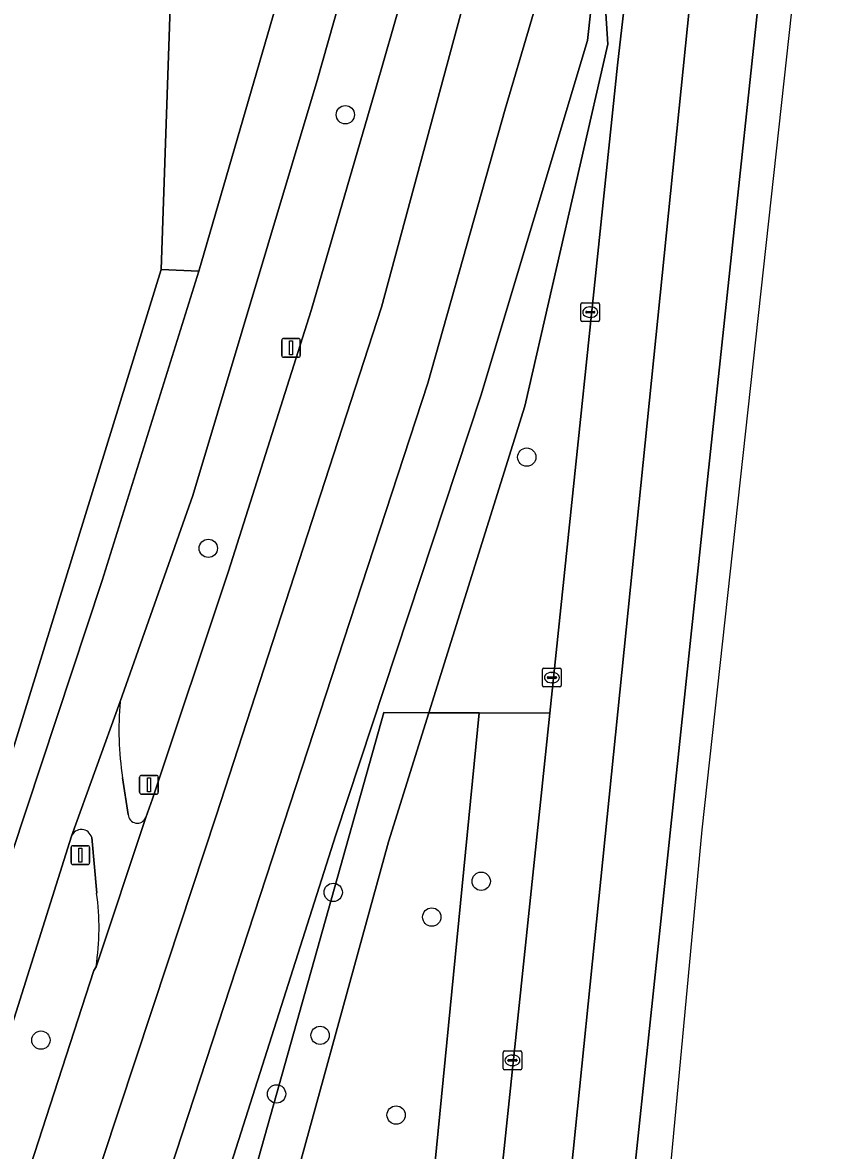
# Model space of a CAD drawing. Extents: x 161354 to 162026, y 386504 to 387460.
# Drawn here: x 161904.4 to 161947.5, y 386642.5 to 386702.6 of the extents above; entities that cross this region are included whole.
import ezdxf

# ---------------------------------------------------------------- set-up
doc = ezdxf.new("R2010")
doc.units = 0
for name, color, linetype in [('IMGEO_Berm_groen', 7, 'Continuous'), ('IMGEO_Boom', 7, 'Continuous'), ('IMGEO_Erf', 7, 'Continuous'), ('IMGEO_Fietspad_gesloten', 7, 'Continuous'), ('IMGEO_Fietspad_open', 7, 'Continuous'), ('IMGEO_Groenvoorziening', 7, 'Continuous'), ('IMGEO_Kolk', 7, 'Continuous'), ('IMGEO_Lichtmast', 7, 'Continuous'), ('IMGEO_Loofbos', 7, 'Continuous'), ('IMGEO_Rijbaan_regionaal_gesloten', 7, 'Continuous'), ('IMGEO_Verkeersbordpaal', 7, 'Continuous')]:
    doc.layers.add(name, color=color, linetype=linetype)

msp = doc.modelspace()

# ---------------------------------------------------------------- linework, layer by layer
at = {"layer": 'IMGEO_Berm_groen'}
for points in [[(161967.257, 387050.915), (161961.639, 387000), (161960.38, 386987.709), (161938.796, 386796.287), (161936.822, 386778.776), (161933.448, 386750), (161933.024, 386747.211), (161931.111, 386738.486), (161920.088, 386699.556), (161913.466, 386677.408), (161909.577, 386666.417)], [(161910.944, 386660.228), (161911.3, 386661.238), (161915.36, 386673.37), (161919.763, 386687.282), (161923.199, 386699.074), (161926.092, 386709.109), (161931.854, 386730.957)], [(161934.511, 386701.688), (161935.18, 386707.852), (161935.602, 386701.48), (161931.177, 386682.181), (161926.052, 386665.823), (161928.732, 386665.815), (161932.494, 386665.803), (161936.118, 386700.366), (161937.946, 386716.259), (161935.283, 386716.755), (161932.789, 386707.078), (161930.115, 386698.021), (161925.994, 386683.412), (161910.651, 386636.523), (161903.327, 386613.063)], [(161923.643, 386665.83), (161926.052, 386665.823), (161931.177, 386682.181), (161935.602, 386701.48), (161935.18, 386707.852), (161934.511, 386701.688), (161928.819, 386682.727), (161921.08, 386659.304), (161913.742, 386636.257), (161906.341, 386612.212)], [(161906.341, 386612.212), (161913.742, 386636.257), (161921.08, 386659.304), (161928.819, 386682.727), (161934.511, 386701.688)], [(161901.521, 386589.008), (161901.303, 386586.383), (161923.643, 386665.83)], [(161909.703, 386662.361), (161910.011, 386660.389)]]:
    msp.add_lwpolyline(points, dxfattribs=at)
for points in [[(161913.777, 386689.388), (161911.767, 386689.472), (161902.55, 386659.702), (161903.232, 386659.733), (161902.899, 386658.3), (161903.78, 386658.264), (161908.62, 386672.885)], [(161928.621, 386628.856), (161932.494, 386665.803), (161928.732, 386665.815), (161918.981, 386566.485), (161916.049, 386536.616), (161919.659, 386536.352), (161921.651, 386557.858)]]:
    msp.add_lwpolyline(points, close=True, dxfattribs=at)
for centre, radius, start, end in [((161927.308, 386664.938), 17.792, 175.23122, 188.32743), ((161910.497, 386660.42), 0.487, 183.59944, 336.81929)]:
    msp.add_arc(centre, radius, start, end, dxfattribs=at)
at = {"layer": 'IMGEO_Boom'}
for centre in [(161921.593, 386697.724), (161931.273, 386679.458), (161914.284, 386674.595), (161928.84, 386656.835), (161920.946, 386656.24), (161926.205, 386654.923), (161920.249, 386648.617), (161905.353, 386648.359), (161917.924, 386645.492), (161924.303, 386644.363)]:
    msp.add_circle(centre, 0.489, dxfattribs=at)
at = {"layer": 'IMGEO_Erf'}
msp.add_lwpolyline([(161911.767, 386689.472), (161913.776, 386748.036), (161872.918, 386749.566), (161871.839, 386725.06), (161871.783, 386723.767), (161870.557, 386695.92), (161870.001, 386683.3), (161869.314, 386665.525), (161869.116, 386659.66), (161902.197, 386658.328), (161902.55, 386659.702)], close=True, dxfattribs=at)
at = {"layer": 'IMGEO_Fietspad_gesloten'}
for points in [[(161958.492, 387000), (161935.661, 386796.635), (161932.945, 386772.439), (161930.197, 386750), (161930.041, 386748.73), (161927.704, 386738.292), (161921.99, 386717.644), (161913.777, 386689.388), (161908.62, 386672.885), (161903.78, 386658.264), (161898.226, 386641.486)], [(161893.216, 386615.601), (161906.984, 386659.234), (161909.577, 386666.417), (161913.466, 386677.408), (161920.088, 386699.556), (161931.111, 386738.486), (161933.024, 386747.211), (161933.448, 386750), (161936.822, 386778.776), (161938.796, 386796.287), (161960.38, 386987.709)]]:
    msp.add_lwpolyline(points, dxfattribs=at)
at = {"layer": 'IMGEO_Fietspad_open'}
for points in [[(161909.577, 386666.417), (161906.984, 386659.234)], [(161910.011, 386660.389), (161909.703, 386662.361)], [(161908.3, 386652.279), (161910.944, 386660.228)], [(161908.064, 386659.172), (161908.329, 386656.207)]]:
    msp.add_lwpolyline(points, dxfattribs=at)
for centre, radius, start, end in [((161927.308, 386664.938), 17.792, 175.23122, 188.32743), ((161910.497, 386660.42), 0.487, 183.59944, 336.81929), ((161907.514, 386659.026), 0.569, 14.90329, 158.52552), ((161894.601, 386654.344), 13.853, 351.42644, 7.72756)]:
    msp.add_arc(centre, radius, start, end, dxfattribs=at)
at = {"layer": 'IMGEO_Groenvoorziening'}
for points in [[(161905.451, 386567.238), (161905.601, 386574.31), (161907.235, 386587.793), (161911.368, 386611.768), (161917.62, 386636.107), (161923.898, 386658.946), (161926.052, 386665.823), (161923.643, 386665.83), (161901.303, 386586.383), (161899.737, 386567.556)], [(161928.732, 386665.815), (161926.052, 386665.823), (161923.898, 386658.946), (161917.62, 386636.107), (161911.368, 386611.768), (161907.235, 386587.793), (161905.601, 386574.31), (161905.451, 386567.238), (161918.981, 386566.485)]]:
    msp.add_lwpolyline(points, close=True, dxfattribs=at)
for points in [[(161906.984, 386659.234), (161893.216, 386615.601), (161887.702, 386595.552), (161884.4, 386581.575), (161881.557, 386565.903), (161879.568, 386550.833), (161878.389, 386540.917), (161878.324, 386540.366), (161878.164, 386538.17)], [(161908.329, 386656.207), (161908.064, 386659.172)], [(161889.275, 386577.885), (161890.665, 386588.111), (161891.564, 386593.422), (161893.225, 386601.834), (161895.753, 386612.458), (161899.719, 386626.02), (161908.177, 386652.077), (161908.3, 386652.279)]]:
    msp.add_lwpolyline(points, dxfattribs=at)
for centre, radius, start, end in [((161907.514, 386659.026), 0.569, 14.90329, 158.52552), ((161894.601, 386654.344), 13.853, 351.42644, 7.72756)]:
    msp.add_arc(centre, radius, start, end, dxfattribs=at)
at = {"layer": 'IMGEO_Kolk'}
for p, q in [((161934.155, 386686.768), (161934.155, 386687.62)), ((161934.23, 386687.694), (161935.082, 386687.694)), ((161935.156, 386687.62), (161935.156, 386686.768)), ((161934.414, 386687.188), (161934.414, 386687.2)), ((161934.852, 386687.151), (161934.454, 386687.151)), ((161934.457, 386687.237), (161934.855, 386687.237)), ((161934.666, 386686.914), (161934.641, 386686.914)), ((161934.643, 386687.474), (161934.668, 386687.474)), ((161934.898, 386687.2), (161934.898, 386687.188)), ((161935.082, 386686.694), (161934.23, 386686.694)), ((161932.112, 386667.273), (161932.112, 386668.125)), ((161932.187, 386668.199), (161933.039, 386668.199)), ((161932.371, 386667.693), (161932.371, 386667.705)), ((161932.809, 386667.656), (161932.411, 386667.656)), ((161932.414, 386667.742), (161932.812, 386667.742)), ((161932.6, 386667.979), (161932.625, 386667.979)), ((161932.855, 386667.705), (161932.855, 386667.693)), ((161933.113, 386668.125), (161933.113, 386667.273)), ((161933.039, 386667.199), (161932.187, 386667.199)), ((161932.623, 386667.419), (161932.598, 386667.419)), ((161930.083, 386647.782), (161930.935, 386647.782)), ((161930.008, 386646.856), (161930.008, 386647.708)), ((161930.267, 386647.276), (161930.267, 386647.288)), ((161930.705, 386647.239), (161930.307, 386647.239)), ((161930.31, 386647.325), (161930.708, 386647.325)), ((161930.496, 386647.562), (161930.521, 386647.562)), ((161930.751, 386647.288), (161930.751, 386647.276)), ((161931.009, 386647.708), (161931.009, 386646.856)), ((161930.935, 386646.782), (161930.083, 386646.782)), ((161930.519, 386647.002), (161930.494, 386647.002))]:
    msp.add_line(p, q, dxfattribs=at)
for points in [[(161934.155, 386686.768), (161934.155, 386687.62)], [(161934.23, 386687.694), (161935.082, 386687.694)], [(161935.156, 386687.62), (161935.156, 386686.768)], [(161935.082, 386686.694), (161934.23, 386686.694)], [(161932.112, 386667.273), (161932.112, 386668.125)], [(161932.187, 386668.199), (161933.039, 386668.199)], [(161933.113, 386668.125), (161933.113, 386667.273)], [(161933.039, 386667.199), (161932.187, 386667.199)], [(161930.083, 386647.782), (161930.935, 386647.782)], [(161930.008, 386646.856), (161930.008, 386647.708)], [(161931.009, 386647.708), (161931.009, 386646.856)], [(161930.935, 386646.782), (161930.083, 386646.782)]]:
    msp.add_lwpolyline(points, dxfattribs=at)
for centre, radius, start, end in [((161934.232, 386687.618), 0.0765, 91.55205, 178.44795), ((161934.232, 386687.618), 0.0765, 91.55205, 178.44795), ((161935.08, 386687.618), 0.0765, 1.55205, 88.44795), ((161935.08, 386687.618), 0.0765, 1.55205, 88.44795), ((161934.454, 386687.197), 0.0403, 85.87752, 175.75265), ((161934.451, 386687.187), 0.0366, 178.93798, 274.71019), ((161934.855, 386687.194), 0.043, 264.86636, 352.45326), ((161934.859, 386687.199), 0.0386, 1.73085, 96.63898), ((161934.232, 386686.77), 0.0765, 181.55205, 268.44795), ((161934.232, 386686.77), 0.0765, 181.55205, 268.44795), ((161935.08, 386686.77), 0.0765, 271.55205, 358.44795), ((161935.08, 386686.77), 0.0765, 271.55205, 358.44795), ((161932.189, 386668.123), 0.0765, 91.55205, 178.44795), ((161932.189, 386668.123), 0.0765, 91.55205, 178.44795), ((161932.411, 386667.702), 0.0403, 85.87752, 175.75265), ((161932.408, 386667.692), 0.0366, 178.93798, 274.71019), ((161932.812, 386667.699), 0.043, 264.86636, 352.45326), ((161932.816, 386667.704), 0.0386, 1.73085, 96.63898), ((161933.037, 386668.123), 0.0765, 1.55205, 88.44795), ((161933.037, 386668.123), 0.0765, 1.55205, 88.44795), ((161932.189, 386667.275), 0.0765, 181.55205, 268.44795), ((161932.189, 386667.275), 0.0765, 181.55205, 268.44795), ((161933.037, 386667.275), 0.0765, 271.55205, 358.44795), ((161933.037, 386667.275), 0.0765, 271.55205, 358.44795), ((161930.085, 386647.706), 0.0765, 91.55205, 178.44795), ((161930.085, 386647.706), 0.0765, 91.55205, 178.44795), ((161930.933, 386647.706), 0.0765, 1.55205, 88.44795), ((161930.933, 386647.706), 0.0765, 1.55205, 88.44795), ((161930.307, 386647.285), 0.0403, 85.87752, 175.75265), ((161930.304, 386647.275), 0.0366, 178.93798, 274.71019), ((161930.708, 386647.282), 0.043, 264.86636, 352.45326), ((161930.712, 386647.287), 0.0386, 1.73085, 96.63898), ((161930.085, 386646.858), 0.0765, 181.55205, 268.44795), ((161930.085, 386646.858), 0.0765, 181.55205, 268.44795), ((161930.933, 386646.858), 0.0765, 271.55205, 358.44795), ((161930.933, 386646.858), 0.0765, 271.55205, 358.44795)]:
    msp.add_arc(centre, radius, start, end, dxfattribs=at)
for centre, major_axis, ratio, start_param, end_param in [((161934.642, 386687.194), (-0.387, 0.002), 0.722429, 4.712389, 7.853982), ((161934.667, 386687.194), (-0.39, 0.002), 0.717154, 1.570796, 4.712389), ((161932.599, 386667.699), (-0.387, 0.002), 0.722429, 4.712389, 7.853982), ((161932.624, 386667.699), (-0.39, 0.002), 0.717154, 1.570796, 4.712389), ((161930.495, 386647.282), (-0.387, 0.002), 0.722429, 4.712389, 7.853982), ((161930.52, 386647.282), (-0.39, 0.002), 0.717154, 1.570796, 4.712389)]:
    msp.add_ellipse(centre, major_axis=major_axis, ratio=ratio, start_param=start_param, end_param=end_param, dxfattribs=at)
at = {"layer": 'IMGEO_Lichtmast'}
for p, q in [((161918.199, 386684.887), (161918.199, 386685.687)), ((161918.199, 386685.687), (161918.199, 386684.887)), ((161918.299, 386685.787), (161919.089, 386685.787)), ((161919.089, 386685.787), (161918.299, 386685.787)), ((161919.189, 386685.687), (161919.189, 386684.887)), ((161919.189, 386684.887), (161919.189, 386685.687)), ((161919.089, 386684.787), (161918.299, 386684.787)), ((161918.299, 386684.787), (161919.089, 386684.787)), ((161910.622, 386661.58), (161910.622, 386662.38)), ((161910.622, 386662.38), (161910.622, 386661.58)), ((161910.722, 386662.48), (161911.512, 386662.48)), ((161911.512, 386662.48), (161910.722, 386662.48)), ((161911.612, 386662.38), (161911.612, 386661.58)), ((161911.612, 386661.58), (161911.612, 386662.38)), ((161911.512, 386661.48), (161910.722, 386661.48)), ((161910.722, 386661.48), (161911.512, 386661.48))]:
    msp.add_line(p, q, dxfattribs=at)
for points in [[(161918.619, 386685.662), (161918.769, 386685.662), (161918.769, 386684.912), (161918.619, 386684.912), (161918.619, 386685.662)], [(161911.042, 386662.355), (161911.192, 386662.355), (161911.192, 386661.605), (161911.042, 386661.605), (161911.042, 386662.355)]]:
    msp.add_lwpolyline(points, dxfattribs=at)
for centre, start, end in [((161918.299, 386685.687), 90, 180), ((161918.299, 386685.687), 90, 180), ((161919.089, 386685.687), 0, 90), ((161919.089, 386685.687), 360, 90), ((161918.299, 386684.887), 180, 270), ((161918.299, 386684.887), 180, 270), ((161919.089, 386684.887), 270, 0), ((161919.089, 386684.887), 270, 0), ((161910.722, 386662.38), 90, 180), ((161910.722, 386662.38), 90, 180), ((161911.512, 386662.38), 0, 90), ((161911.512, 386662.38), 360, 90), ((161910.722, 386661.58), 180, 270), ((161910.722, 386661.58), 180, 270), ((161911.512, 386661.58), 270, 0), ((161911.512, 386661.58), 270, 0)]:
    msp.add_arc(centre, 0.1, start, end, dxfattribs=at)
at = {"layer": 'IMGEO_Loofbos'}
msp.add_lwpolyline([(161913.776, 386748.036), (161911.767, 386689.472), (161913.777, 386689.388), (161921.99, 386717.644), (161927.704, 386738.292), (161930.041, 386748.73), (161930.197, 386750), (161932.945, 386772.439), (161935.661, 386796.635), (161958.492, 387000)], dxfattribs=at)
at = {"layer": 'IMGEO_Rijbaan_regionaal_gesloten'}
for points in [[(161953.318, 386794.679), (161962.379, 386873.244), (161976.049, 386997.238), (161981.984, 387049.448), (161978.469, 387049.798), (161974.354, 387011.236), (161973.137, 387000.209), (161967.661, 386954.866), (161949.872, 386795.06), (161946.557, 386765.215), (161942.589, 386729.489), (161942.439, 386728.019), (161926.424, 386570.316), (161923.246, 386535.823), (161922.934, 386532.145), (161926.119, 386532.024), (161929.934, 386573.912), (161932.687, 386601.55), (161933.498, 386609.431), (161933.982, 386612.625), (161940.783, 386677.087)], [(161928.749, 386531.924), (161935.094, 386600.16), (161938.388, 386635.586), (161940.62, 386659.585), (161959.612, 386832.977), (161983.673, 387049.28), (161981.984, 387049.448), (161976.049, 386997.238), (161962.379, 386873.244), (161953.318, 386794.679), (161940.783, 386677.087), (161933.982, 386612.625), (161933.498, 386609.431), (161932.687, 386601.55), (161929.934, 386573.912), (161926.119, 386532.024)]]:
    msp.add_lwpolyline(points, close=True, dxfattribs=at)
for points in [[(161906.922, 386636.787), (161912.122, 386652.517), (161914.701, 386660.321), (161923.527, 386687.454), (161934.86, 386729.457), (161942.619, 386766.855), (161946.236, 386795.463), (161945.484, 386795.546), (161941.551, 386773.496), (161939.69, 386764.511), (161936.419, 386750), (161931.854, 386730.957), (161926.092, 386709.109), (161923.199, 386699.074), (161919.763, 386687.282), (161915.36, 386673.37), (161911.3, 386661.238), (161910.944, 386660.228), (161908.3, 386652.279), (161908.177, 386652.077), (161899.719, 386626.02)], [(161938.296, 386728.443), (161945.257, 386759.429), (161946.557, 386765.215), (161949.872, 386795.06), (161949.151, 386795.14), (161946.236, 386795.463), (161942.619, 386766.855), (161934.86, 386729.457), (161923.527, 386687.454), (161914.701, 386660.321), (161912.122, 386652.517), (161906.922, 386636.787)], [(161903.327, 386613.063), (161910.651, 386636.523), (161925.994, 386683.412), (161930.115, 386698.021), (161932.789, 386707.078), (161935.283, 386716.755), (161935.67, 386718.254), (161938.296, 386728.443)], [(161939.327, 386728.264), (161938.117, 386717.747), (161937.946, 386716.259), (161936.118, 386700.366), (161932.494, 386665.803), (161928.621, 386628.856), (161921.651, 386557.858), (161919.659, 386536.352), (161919.282, 386532.283), (161922.934, 386532.145), (161923.246, 386535.823), (161926.424, 386570.316), (161942.439, 386728.019)]]:
    msp.add_lwpolyline(points, dxfattribs=at)
at = {"layer": 'IMGEO_Verkeersbordpaal'}
for p, q in [((161906.96, 386657.83), (161906.96, 386658.63)), ((161906.96, 386658.63), (161906.96, 386657.83)), ((161907.06, 386658.73), (161907.85, 386658.73)), ((161907.85, 386658.73), (161907.06, 386658.73)), ((161907.95, 386658.63), (161907.95, 386657.83)), ((161907.95, 386657.83), (161907.95, 386658.63)), ((161907.85, 386657.73), (161907.06, 386657.73)), ((161907.06, 386657.73), (161907.85, 386657.73))]:
    msp.add_line(p, q, dxfattribs=at)
msp.add_lwpolyline([(161907.38, 386658.605), (161907.53, 386658.605), (161907.53, 386657.855), (161907.38, 386657.855), (161907.38, 386658.605)], dxfattribs=at)
for centre, start, end in [((161907.06, 386658.63), 90, 180), ((161907.06, 386658.63), 90, 180), ((161907.85, 386658.63), 0, 90), ((161907.85, 386658.63), 360, 90), ((161907.06, 386657.83), 180, 270), ((161907.06, 386657.83), 180, 270), ((161907.85, 386657.83), 270, 0), ((161907.85, 386657.83), 270, 0)]:
    msp.add_arc(centre, 0.1, start, end, dxfattribs=at)

doc.saveas('drawing.dxf')
